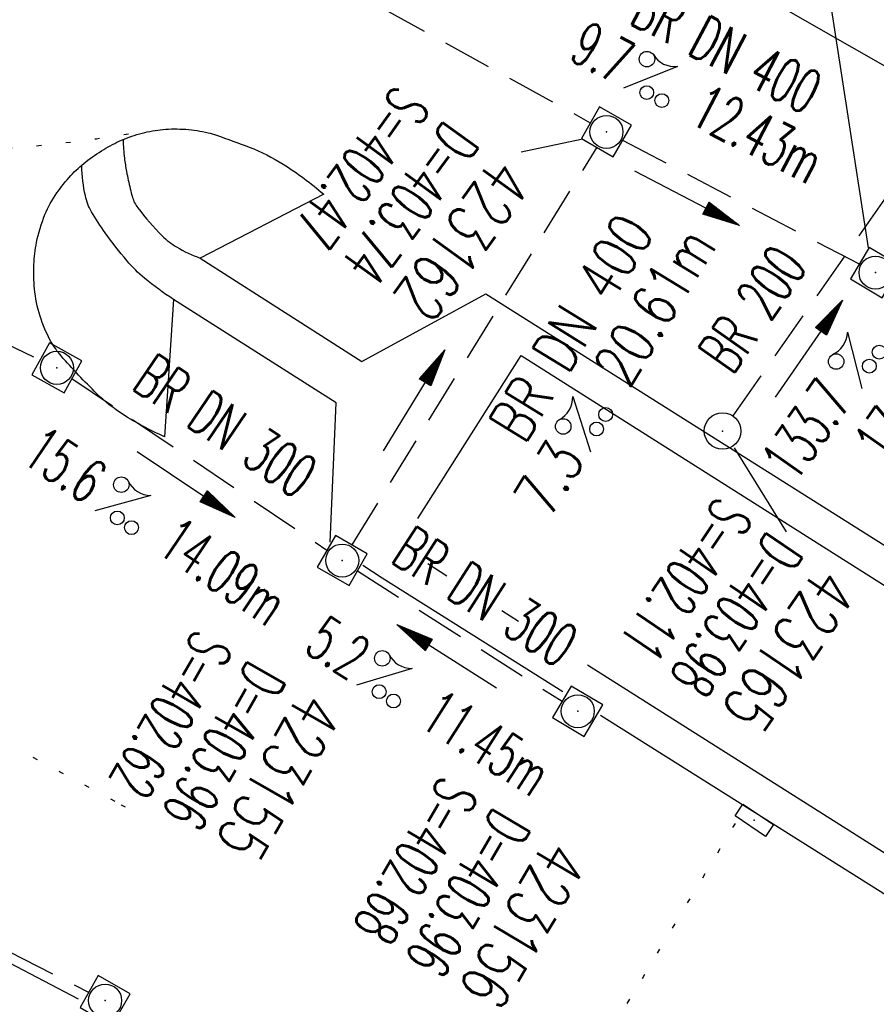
# Model space of a CAD drawing. Extents: x 450316 to 454644, y 428795 to 436505.
# Tile 316 of 324: x 452874 to 452909, y 433949 to 433990. Entities that reach past the tile are written whole.
import ezdxf
from ezdxf.enums import TextEntityAlignment as Align

# ---------------------------------------------------------------- set-up
doc = ezdxf.new("R2010")
doc.units = 0
doc.header["$LTSCALE"] = 2
doc.header["$MEASUREMENT"] = 0
for name, pattern in [('ACHSE', [5.5, 4, -0.5, 0.5, -0.5]), ('AUSGEZOGEN', [0]), ('GESTRICH-X2', [1.5, 1, -0.5]), ('PUNKTX2_STR', [0.6, 0.1, -0.5])]:
    doc.linetypes.add(name, pattern=pattern)
doc.layers.get('0').update_dxf_attribs({"linetype": 'CONTINUOUS'})
for name, color, linetype in [('219-GEBAEUDE', 7, 'AUSGEZOGEN'), ('ACHSETOP', 1, 'ACHSE'), ('FBR', 8, 'CONTINUOUS'), ('KANAL', 7, 'GESTRICH-X2'), ('NUTZUNG', 8, 'PUNKTX2_STR'), ('PFEIL', 7, 'CONTINUOUS'), ('SCHACHTNR', 6, 'CONTINUOUS'), ('SCHMUTZWASSER', 30, 'GESTRICH-X2'), ('SCHSYMBOL', 7, 'CONTINUOUS'), ('TEXTO', 4, 'CONTINUOUS'), ('TEXTU', 4, 'CONTINUOUS')]:
    doc.layers.add(name, color=color, linetype=linetype)
doc.styles.add('ROMANS', font='romans.shx', dxfattribs={"width": 0.8})

# ---------------------------------------------------------------- blocks, each defined once
blk = doc.blocks.new('20')
blk.add_lwpolyline([(-0.754, -0.751), (0.754, -0.751), (0.754, 0.75), (-0.754, 0.75)], close=True)
blk.add_circle((0, 0), 0.676)
blk.add_point((0, 0))
blk = doc.blocks.new('PROM')
blk.add_line((1.566, 1.817), (0.019, 0.015))
for centre, radius in [((0.317, 1.51), 0.317), ((0.943, 0.291), 0.283), ((1.645, 0.287), 0.283)]:
    blk.add_circle(centre, radius)
blk.add_arc((0.992, 2.682), 1.033, 239.1414, 303.3549)
blk = doc.blocks.new('PFEIL2')
at = {"color": 0}
for p, q in [((0.88, 0.002), (-2.401, -0.012)), ((0.881, -0.271), (0.879, 0.276)), ((0.879, 0.276), (2.429, 0.009)), ((0.911, 0.27), (0.879, 0.265)), ((0.965, 0.261), (0.879, 0.246)), ((1.019, 0.252), (0.879, 0.228)), ((1.073, 0.242), (0.879, 0.209)), ((1.127, 0.233), (0.879, 0.191)), ((1.181, 0.224), (0.879, 0.172)), ((1.235, 0.214), (0.879, 0.154)), ((1.289, 0.205), (0.879, 0.135)), ((1.343, 0.196), (0.879, 0.117)), ((1.397, 0.187), (0.879, 0.098)), ((1.451, 0.177), (0.879, 0.08)), ((1.505, 0.168), (0.879, 0.061)), ((1.559, 0.159), (0.88, 0.043)), ((1.613, 0.149), (0.88, 0.024)), ((1.668, 0.14), (0.88, 0.006)), ((1.722, 0.131), (0.88, -0.013)), ((1.776, 0.121), (0.88, -0.031)), ((1.83, 0.112), (0.88, -0.05)), ((1.884, 0.103), (0.88, -0.068)), ((1.938, 0.094), (0.88, -0.087)), ((1.992, 0.084), (0.88, -0.105)), ((2.046, 0.075), (0.88, -0.124)), ((2.1, 0.066), (0.88, -0.142)), ((2.154, 0.056), (0.88, -0.161)), ((2.208, 0.047), (0.88, -0.179)), ((2.262, 0.038), (0.881, -0.198)), ((2.316, 0.029), (0.881, -0.216)), ((2.37, 0.019), (0.881, -0.235)), ((2.424, 0.01), (0.881, -0.253)), ((2.429, 0.009), (0.881, -0.271))]:
    blk.add_line(p, q, dxfattribs=at)
blk = doc.blocks.new('GST')
at = {"color": 0}
blk.add_circle((0, 0), 0.75, dxfattribs=at)
blk.add_point((0, 0), dxfattribs=at)
blk = doc.blocks.new('10')
blk.add_blockref('GST', (0, 0))
blk = doc.blocks.new('30')
at = {"color": 0}
for p, q in [((-0.75, -0.29), (-0.75, 0.293)), ((-0.75, 0.293), (0.753, 0.293)), ((0.753, 0.293), (0.753, -0.29)), ((0.753, -0.29), (-0.75, -0.29))]:
    blk.add_line(p, q, dxfattribs=at)
blk.add_point((0, 0), dxfattribs=at)

msp = doc.modelspace()

# ---------------------------------------------------------------- linework, layer by layer
at = {"layer": '219-GEBAEUDE'}
for p, q in [((452890.225, 433969.296), (452894.45, 433975.97)), ((452894.45, 433975.97), (452920.42, 433959.519)), ((452891.412, 433966.939), (452890.628, 433967.435)), ((452894.342, 433965.083), (452893.667, 433965.511)), ((452915.49, 433951.69), (452897.166, 433963.294))]:
    msp.add_line(p, q, dxfattribs=at)
at = {"layer": 'ACHSETOP', "flags": 128}
msp.add_lwpolyline([(451271.766, 435019.042, -0.000001), (451272.365, 435018.353, -0.000032), (451272.387, 435018.328), (451288.791, 434999.463, -0.000002), (451296.993, 434990.03, 0.000007), (451305.195, 434980.597, 0.000007), (451313.397, 434971.165, -0.000007), (451321.599, 434961.732, -0.000007), (451329.801, 434952.299, 0.000007), (451338.003, 434942.866, 0.000007), (451346.205, 434933.433, -0.000007), (451354.407, 434924.001, -0.000007), (451362.609, 434914.568, 0.000011), (451370.811, 434905.135, 0.000001), (451379.013, 434895.702, 0.000001), (451387.215, 434886.27), (451403.62, 434867.404), (451420.024, 434848.539), (451436.428, 434829.674, -0.000013), (451444.63, 434820.241, 0.000007), (451452.832, 434810.808, 0.000007), (451461.034, 434801.376, -0.000007), (451469.236, 434791.943, -0.000007), (451477.438, 434782.51, 0.000007), (451485.64, 434773.077, 0.000007), (451493.842, 434763.645, -0.000007), (451502.044, 434754.212, -0.000007), (451510.246, 434744.779, 0.000007), (451518.448, 434735.346, 0.000007), (451526.65, 434725.914, -0.000007), (451534.852, 434716.481, -0.000007), (451543.054, 434707.048, 0.000011), (451551.256, 434697.615, 0.000001), (451559.458, 434688.182, 0.000001), (451567.66, 434678.75), (451584.065, 434659.884, -0.000001), (451592.267, 434650.452, -0.000001), (451600.469, 434641.019, -0.000011), (451608.671, 434631.586, 0.000013), (451616.873, 434622.153), (451633.277, 434603.288), (451649.681, 434584.423, -0.000013), (451657.883, 434574.99, 0.000007), (451666.085, 434565.557, 0.000007), (451674.287, 434556.124, -0.000007), (451682.489, 434546.692, -0.000007), (451690.691, 434537.259, 0.000006), (451698.893, 434527.826), (451715.297, 434508.961, -0.000015), (451721.01, 434502.39, 0.000008), (451726.723, 434495.82, 0.000958), (451727.518, 434494.909, 0.000181), (451731.723, 434490.114, 0.003894), (451738.179, 434482.871, 0.00247), (451748.503, 434471.583, 0.003793), (451756.233, 434463.34, 0.003129), (451765.742, 434453.478, 0.00313), (451774.532, 434444.586, 0.003132), (451783.429, 434435.81, 0.003134), (451792.435, 434427.146, 0.003132), (451801.553, 434418.591, 0.003131), (451810.774, 434410.155, 0.00313), (451820.102, 434401.832, 0.003133), (451829.541, 434393.621, 0.003138), (451839.066, 434385.542, 0.003131), (451848.69, 434377.585, 0.003125), (451858.432, 434369.733, 0.003124), (451868.271, 434362.004, 0.00313), (451878.187, 434354.413, 0.003138), (451888.199, 434346.945, 0.003133), (451898.32, 434339.593, 0.003131), (451908.525, 434332.373, 0.003131), (451918.818, 434325.282, 0.003132), (451929.206, 434318.316, 0.003136), (451939.668, 434311.489, 0.00313), (451950.209, 434304.797, 0.003123), (451960.857, 434298.223, 0.003128), (451971.589, 434291.781, 0.003137), (451982.371, 434285.491, 0.003139), (451993.235, 434279.335, 0.003133), (452004.198, 434273.303, 0.003123), (452015.227, 434267.413, 0.003125), (452026.323, 434261.665, 0.003132), (452037.503, 434256.05, 0.003138), (452048.733, 434250.584, 0.003134), (452060.02, 434245.265, 0.003122), (452071.413, 434240.069, 0.003127), (452083.62, 434234.685, 0.003578), (452094.349, 434230.124, 0.002702), (452108.409, 434224.354, 0.004189), (452117.528, 434220.758, 0.00053), (452126.341, 434217.378, 0.001569), (452129.323, 434216.249, 0.000008), (452135.115, 434214.077, -0.000025), (452140.907, 434211.904), (452164.314, 434203.123, 0.000006), (452176.018, 434198.733, -0.000007), (452187.722, 434194.343), (452211.129, 434185.563), (452234.536, 434176.783, -0.000012), (452246.24, 434172.393, 0.000007), (452257.944, 434168.002, 0.000002), (452265.746, 434165.075, 0.000001), (452281.351, 434159.222, 0.000005), (452293.055, 434154.832, -0.000007), (452304.759, 434150.442, -0.000019), (452316.463, 434146.052, 0.000015), (452328.166, 434141.661, 0.000002), (452338.097, 434137.936, 0.000001), (452351.573, 434132.881, 0.000004), (452363.277, 434128.491, -0.000006), (452374.981, 434124.101, -0.00002), (452386.684, 434119.71, 0.00002), (452398.388, 434115.32, 0.000006), (452410.092, 434110.93, -0.000004), (452421.796, 434106.54, -0.000001), (452435.272, 434101.485, -0.000002), (452445.203, 434097.76, -0.000015), (452456.906, 434093.369, 0.000019), (452468.61, 434088.979, 0.000007), (452480.314, 434084.589, -0.000006), (452492.018, 434080.199, -0.000002), (452503.721, 434075.809, 0.000002), (452515.425, 434071.419, 0.000006), (452527.129, 434067.029, -0.000007), (452538.833, 434062.639, -0.000019), (452550.536, 434058.248, 0.000015), (452562.24, 434053.858, 0.000002), (452572.171, 434050.133, 0.000001), (452585.647, 434045.078, 0.000004), (452597.351, 434040.688, -0.000006), (452609.055, 434036.298, -0.00002), (452620.758, 434031.907, 0.00002), (452632.462, 434027.517, 0.000006), (452644.166, 434023.127, -0.000004), (452655.87, 434018.737, -0.000001), (452669.346, 434013.682, -0.000002), (452679.277, 434009.957, -0.000015), (452690.981, 434005.567, 0.000014), (452702.684, 434001.176, 0.000011), (452714.388, 433996.786, -0.000001), (452726.092, 433992.396, -0.000007), (452735.031, 433989.043, -0.000005), (452748.181, 433984.11, -0.000156), (452748.221, 433984.095, -0.000005), (452749.498, 433983.615, -0.004183), (452758.692, 433980.071, -0.002721), (452772.748, 433974.429, -0.005081), (452782.771, 433970.223, -0.003908), (452795.7, 433964.522, -0.003912), (452807.05, 433959.304, -0.003907), (452818.331, 433953.902, -0.003903), (452829.522, 433948.327, -0.003904), (452840.62, 433942.58, -0.003907), (452851.631, 433936.658, -0.003909), (452862.543, 433930.568, -0.003906), (452873.352, 433924.312, -0.003899), (452884.081, 433917.876, -0.003907), (452894.713, 433911.271, -0.003917), (452905.212, 433904.518, -0.003914), (452915.606, 433897.601, -0.003904), (452925.914, 433890.505, -0.003895), (452936.108, 433883.251, -0.003902), (452946.169, 433875.853, -0.003909), (452956.117, 433868.296, -0.003904), (452965.957, 433860.575, -0.003908), (452975.671, 433852.704, -0.00391), (452985.257, 433844.687, -0.003909), (452994.717, 433836.52, -0.003908), (453004.051, 433828.203, -0.003902), (453013.251, 433819.744, -0.003901), (453022.321, 433811.14, -0.003907), (453031.261, 433802.39, -0.003913), (453040.05, 433793.514, -0.003909), (453048.995, 433784.194, -0.00418), (453057.218, 433775.343, -0.003621), (453064.799, 433766.924, -0.003001), (453073.811, 433756.645, -0.003775), (453082.931, 433745.954, -0.004894), (453089.822, 433737.587, -0.004962), (453096.584, 433729.038, -0.003805), (453105.204, 433717.738, -0.003005), (453113.364, 433706.734, -0.003643), (453119.973, 433697.569, -0.004174), (453127.227, 433687.17, -0.004295), (453134.105, 433676.947, -0.003507), (453140.018, 433667.855, -0.002688), (453147.586, 433655.895, -0.003695), (453155.363, 433643.251, -0.00538), (453160.547, 433634.47, -0.005332), (453165.53, 433625.601, -0.003667), (453172.541, 433612.577, -0.002679), (453179.095, 433600.023, -0.003501), (453183.992, 433590.355, -0.004313), (453189.196, 433579.668, -0.003909), (453194.743, 433567.786, -0.003909), (453199.853, 433556.378, -0.003909), (453204.783, 433544.892, -0.003903), (453209.809, 433532.66, -0.004384), (453214.103, 433521.695, -0.003423), (453219.661, 433506.825, -0.005955), (453222.694, 433498.219, -0.000145), (453225.568, 433489.736, -0.000252), (453227.219, 433484.852, -0.000085), (453230.064, 433476.416, -0.000405), (453230.656, 433474.653, -0.003646), (453233.571, 433465.744, 0.00217), (453238.424, 433450.758, 0.000006), (453242.327, 433438.883, -0.000007), (453246.23, 433427.008, -0.000012), (453250.132, 433415.133, 0.000009), (453254.035, 433403.258, 0.003001), (453258.01, 433391.404, -0.003002), (453261.985, 433379.55, -0.003008), (453265.815, 433367.653, 0.003009), (453269.646, 433355.757, 0.00001), (453273.549, 433343.882, -0.000019), (453277.452, 433332.007), (453285.257, 433308.257, 0.000005), (453289.16, 433296.382, -0.000004), (453293.063, 433284.507, -0.000001), (453297.412, 433271.275, -0.000001), (453300.869, 433260.756, -0.00001), (453304.771, 433248.881, 0.000008), (453308.674, 433237.006, 0.000011), (453312.577, 433225.131, -0.000004), (453316.48, 433213.256, -0.000007), (453317.957, 433208.761, -0.000002), (453324.285, 433189.506, -0.00006), (453324.748, 433188.095, 0.000004), (453325.212, 433186.684, 0.001409), (453327.806, 433178.862, 0.000842), (453332.205, 433165.794, 0.002106), (453335.59, 433155.932, 0.001506), (453340.42, 433142.182, 0.001603), (453344.587, 433130.552, 0.001566), (453348.928, 433118.674, 0.00157), (453353.282, 433106.987, 0.001563), (453357.73, 433095.275, 0.001555), (453362.245, 433083.606, 0.001558), (453366.823, 433071.988, 0.001562), (453371.477, 433060.391, 0.001561), (453376.206, 433048.816, 0.001565), (453381.007, 433037.273, 0.001565), (453385.878, 433025.763, 0.001563), (453390.82, 433014.287, 0.001561), (453395.838, 433002.832, 0.001559), (453400.927, 432991.41, 0.00156), (453406.083, 432980.028, 0.001563), (453411.315, 432968.669, 0.001565), (453416.612, 432957.354, 0.001562), (453421.976, 432946.082, 0.001558), (453427.424, 432934.813, 0.001559), (453432.943, 432923.577, 0.001564), (453438.516, 432912.409, 0.001566), (453444.163, 432901.268, 0.001564), (453449.888, 432890.145, 0.001558), (453455.356, 432879.682, 0.001394), (453461.537, 432868.025, 0.001724), (453468.567, 432854.963, 0.002516), (453473.461, 432846.052, 0.001346), (453478.156, 432837.657, 0.000835), (453485.787, 432824.152, 0.000825), (453493.393, 432810.794, 0.001335), (453498.128, 432802.562, 0.002522), (453503.255, 432793.804, 0.001723), (453510.868, 432781.051, 0.001395), (453517.698, 432769.769, 0.001557), (453523.875, 432759.701, 0.001564), (453531.451, 432747.524, 0.002105), (453537.147, 432738.516, 0.001027), (453545.205, 432725.948, 0.001523), (453550.684, 432717.498, 0.000001), (453550.839, 432717.261, 0.000124), (453550.84, 432717.259, 0.000024), (453557.597, 432706.912, -0.000007), (453564.355, 432696.566, -0.000001), (453571.19, 432686.101, 0.000005), (453578.025, 432675.635, 0.000012), (453584.861, 432665.17, -0.000012), (453591.696, 432654.704, -0.000004), (453598.531, 432644.238, 0.000004), (453605.366, 432633.773, 0.000001), (453612.202, 432623.307, -0.000001), (453619.037, 432612.841, -0.000004), (453625.872, 432602.376, 0.000003), (453632.707, 432591.91), (453646.378, 432570.979, -0.000014), (453650.935, 432564.001, -0.000007), (453660.048, 432550.047, -0.002465), (453666.815, 432539.572, 0.002471), (453673.568, 432529.119, 0.002497), (453680.467, 432518.67, -0.002488), (453687.389, 432508.185, -0.000003), (453694.224, 432497.72, 0.000006), (453701.059, 432487.254), (453714.73, 432466.322, -0.000006), (453721.565, 432455.856, 0.000006), (453728.4, 432445.391, 0.000183), (453728.474, 432445.277, -0.000027), (453728.969, 432444.521, -0.003905), (453733.992, 432436.709, -0.002472), (453741.768, 432424.267, -0.005163), (453747.303, 432415.103, -0.003867), (453754.471, 432402.736, -0.003958), (453760.534, 432391.888, -0.003913), (453766.494, 432380.818, -0.003903), (453772.248, 432369.72, -0.003904), (453777.826, 432358.535, -0.003901), (453783.485, 432346.731, -0.004288), (453788.457, 432335.909, -0.003523), (453794.251, 432322.76, -0.004762), (453798.376, 432312.962, -0.001651), (453802.105, 432303.777, -0.002689), (453804.345, 432298.119, -0.001542), (453805.535, 432295.038, -0.000893), (453807.562, 432289.711, -0.005639), (453811.068, 432280.125, -0.003891), (453815.882, 432266.138, -0.00573), (453819.492, 432254.955, -0.005082), (453823.289, 432242.262, -0.004537), (453827.3, 432227.849, -0.006762), (453829.772, 432218.119, -0.001828), (453832.339, 432207.234, -0.002855), (453833.917, 432200.252, -0.000688), (453834.588, 432197.184, -0.000614), (453835.33, 432193.746, -0.005087), (453837.353, 432183.825, -0.003463), (453840.076, 432169.201, -0.004355), (453841.882, 432158.581, -0.003298), (453844.052, 432144.521, -0.003873), (453845.959, 432130.87, -0.004703), (453847.336, 432119.601, -0.004431), (453848.679, 432106.664, -0.004859), (453849.683, 432094.847, -0.001971), (453850.759, 432079.747, -0.003754), (453851.233, 432071.814, -0.000235), (453851.272, 432071.058, -0.000154), (453851.331, 432069.903, -0.005004), (453851.76, 432059.357, -0.003657), (453852.096, 432044.916, -0.006284), (453852.131, 432034.652, -0.00442), (453851.869, 432020.065, -0.004496), (453851.355, 432005.74, -0.005961), (453850.742, 431994.946, -0.004032), (453849.635, 431980.541, -0.005521), (453848.625, 431970.038, -0.000545), (453848.175, 431965.885, -0.00099), (453847.92, 431963.599, -0.002817), (453847.082, 431956.57, -0.001743), (453845.624, 431945.22, -0.004295), (453844.128, 431934.589, -0.003233), (453841.927, 431920.496, -0.003719), (453839.898, 431908.592, -0.003474), (453837.544, 431895.884, -0.003471), (453834.928, 431882.783, -0.003984), (453832.479, 431871.403, -0.002961), (453829.251, 431857.357, -0.00403), (453826.736, 431847.072, -0.001132), (453824.957, 431840.111, -0.001603), (453823.675, 431835.205, -0.002375), (453822.368, 431830.363, -0.001541), (453820.296, 431822.917, -0.005811), (453817.744, 431814.242, -0.003321), (453813.002, 431799.15, -0.004369), (453808.955, 431786.926, -0.004589), (453804.893, 431775.36, -0.004977), (453800.134, 431762.595, -0.00596), (453795.928, 431752.024, -0.002426), (453790.614, 431739.296, -0.004094), (453787.367, 431731.794, -0.000338), (453786.71, 431730.312, -0.000388), (453786.136, 431729.023, -0.004625), (453782.634, 431721.365, -0.002368), (453775.588, 431706.507, -0.004069), (453770.201, 431695.516, -0.003863), (453764.344, 431684.031, -0.004659), (453758.242, 431672.552, -0.005048), (453752.404, 431662.068, -0.002758), (453744.856, 431648.996, -0.004203), (453739.784, 431640.488, -0.000453), (453738.552, 431638.464, -0.00049), (453737.409, 431636.595, -0.004121), (453733.364, 431630.114, -0.00246), (453726.445, 431619.347, -0.006277), (453720.589, 431610.574, -0.004581), (453712.305, 431598.731, -0.005038), (453704.604, 431588.16, -0.005528), (453697.383, 431578.675, -0.004083), (453688.218, 431567.105, -0.005886), (453681.701, 431559.207, -0.001219), (453676.737, 431553.362, -0.002238), (453674.011, 431550.197, -0.001962), (453670.562, 431546.26, -0.001297), (453665.305, 431540.337, -0.004313), (453658.171, 431532.478, -0.003182), (453648.342, 431521.973, -0.004167), (453639.222, 431512.508, -0.00462), (453630.847, 431504.116, -0.002727), (453619.912, 431493.477, -0.004271), (453612.835, 431486.781, -0.000068), (453609.879, 431484.033, -0.000648), (453609.571, 431483.747, -0.000003), (453600.643, 431475.492, -0.000005), (453594.487, 431469.799), (453576.132, 431452.827), (453557.776, 431435.854), (453539.42, 431418.881), (453521.065, 431401.909, 0.000001), (453511.887, 431393.422, 0.000001), (453502.709, 431384.936, 0.000013), (453493.531, 431376.449, -0.000013), (453484.354, 431367.963, 0), (453475.176, 431359.477, 0), (453465.998, 431350.99), (453447.643, 431334.018, 0.000001), (453438.465, 431325.531, 0.000001), (453429.287, 431317.045, 0.000013), (453420.11, 431308.558, -0.000007), (453410.932, 431300.072, -0.000004), (453403.532, 431293.229, -0.000002), (453392.576, 431283.099, -0.00001), (453383.398, 431274.613, 0.000015), (453374.22, 431266.127, 0.000014), (453365.042, 431257.64, -0.000013), (453355.865, 431249.154, 0), (453343.628, 431237.839, -0.000001), (453337.509, 431232.181), (453319.154, 431215.209, 0.000001), (453309.976, 431206.722, 0.000001), (453300.798, 431198.236, 0.000013), (453291.621, 431189.749, -0.000013), (453282.443, 431181.263, -0.000001), (453273.265, 431172.777, -0.000001), (453264.087, 431164.29), (453245.732, 431147.318), (453227.376, 431130.345), (453209.02, 431113.372, 0.000014), (453199.843, 431104.885, -0.000009), (453190.665, 431096.399, -0.000019), (453181.487, 431087.913, 0.000019), (453172.309, 431079.427, 0.000009), (453163.132, 431070.941, -0.000008), (453153.954, 431062.454), (453135.598, 431045.481, 0.000009), (453134.861, 431044.799, 0.000002), (453130.417, 431040.69, 0.002804), (453126.112, 431036.664, 0.001372), (453117.381, 431028.361, 0.005333), (453110.158, 431021.305, 0.003613), (453099.686, 431010.703, 0.004216), (453091.364, 431002.01, 0.003913), (453082.552, 430992.499, 0.00391), (453074.199, 430983.197, 0.003911), (453065.996, 430973.768, 0.003912), (453057.937, 430964.207, 0.003915), (453050.034, 430954.528, 0.00391), (453042.286, 430944.729, 0.003905), (453034.682, 430934.798, 0.003908), (453027.235, 430924.75, 0.003912), (453019.954, 430914.598, 0.003918), (453012.829, 430904.328, 0.003918), (453005.866, 430893.947, 0.003907), (452999.072, 430883.467, 0.0039), (452992.431, 430872.865, 0.003908), (452985.952, 430862.152, 0.00392), (452979.661, 430851.374, 0.00392), (452973.542, 430840.502, 0.003904), (452967.571, 430829.493, 0.003903), (452961.774, 430818.394, 0.003916), (452956.17, 430807.245, 0.00392), (452950.739, 430796.004, 0.00391), (452945.472, 430784.651, 0.003904), (452940.385, 430773.223, 0.00391), (452935.485, 430761.733, 0.003913), (452930.764, 430750.166, 0.003909), (452926.22, 430738.514, 0.003913), (452921.858, 430726.792, 0.003918), (452917.686, 430715.017, 0.003913), (452913.698, 430703.178, 0.003909), (452909.892, 430691.264, 0.003904), (452906.273, 430679.293, 0.003908), (452902.844, 430667.279, 0.003914), (452899.604, 430655.212, 0.003911), (452896.55, 430643.086, 0.003914), (452893.686, 430630.913, 0.003917), (452891.016, 430618.707, 0.003911), (452890.732, 430617.306, 0.000237), (452886.248, 430594.167, 0.007575), (452884.76, 430585.792, 0.003906), (452882.249, 430569.49)], format="xyb", dxfattribs=at)
at = {"layer": 'FBR'}
for points in [[(452871.848, 434031.723, -0.00009), (452882.049, 434009.13, -0.000764), (452883.241, 434006.477, -0.00606), (452883.721, 434005.368, 0.005067), (452884.293, 434004.041, 0.039246), (452884.476, 434003.702, 0.007719), (452885.565, 434002.073, 0.071611), (452886.537, 434001.025, 0.047766), (452888.318, 433999.846), (452910.779, 433986.999, -0.006007)], [(452886.633, 433968.332), (452886.881, 433974.03), (452880.219, 433978.27), (452879.855, 433972.647, -0.038239), (452878.162, 433973.551, -0.052822), (452877.074, 433974.417, -0.018246), (452875.626, 433975.952, -0.053067), (452875.207, 433976.546, -0.051301), (452874.76, 433977.587, -0.051194), (452874.534, 433978.7, -0.035637), (452874.507, 433979.693, -0.038897), (452874.618, 433980.597, -0.046957), (452874.963, 433981.737, -0.055341), (452875.446, 433982.626, -0.03548), (452876.018, 433983.334, -0.038645), (452876.633, 433983.899, -0.030538), (452877.366, 433984.405, -0.033026), (452878.097, 433984.784, -0.03951), (452878.941, 433985.076, -0.040958), (452879.79, 433985.223, -0.040285), (452880.721, 433985.232, -0.040211), (452881.644, 433985.091, -0.026793), (452881.976, 433984.994, -0.006452), (452883.323, 433984.499, -0.049706), (452884.717, 433983.801, -0.037616), (452886.37, 433982.574)], [(452886.37, 433982.574), (452881.32, 433979.957), (452887.935, 433975.722), (452893.007, 433978.489), (452916.056, 433963.948), (452937.554, 433950.301, -0.005221), (452939.324, 433949.19, -0.014593), (452939.941, 433948.768, -0.0022), (452943.35, 433946.263, -0.004526), (452944.99, 433945.024, -0.012505), (452947.819, 433942.731, -0.008759), (452950.272, 433940.563, -0.026621)], [(452955.914, 433934.329, -0.004341), (452956.902, 433933.056, -0.019218), (452958.771, 433930.4, -0.006924), (452963.564, 433922.771, -0.027782), (452964.556, 433920.918, -0.012386), (452966.439, 433916.6, -0.184697), (452966.497, 433915.277, -0.184697), (452965.658, 433914.253, -0.144768), (452964.635, 433914.012, -0.144768), (452963.645, 433914.366, -0.000467), (452961.06, 433916.569, -0.001687), (452960.347, 433917.182, -0.000901), (452953.094, 433923.483, 0.001997), (452949.815, 433926.319, 0.011547), (452948.837, 433927.12, 0.001133), (452938.667, 433935.023, 0.015141), (452936.259, 433936.772, 0.006642), (452930.603, 433940.514), (452897.695, 433961.226)]]:
    msp.add_lwpolyline(points, format="xyb", dxfattribs=at)
at = {"layer": 'FBR', "flags": 128}
for points in [[(452878.156, 433984.799, 0.01581), (452878.215, 433984.049, 0.02143), (452878.3, 433983.5, 0.007331), (452878.45, 433982.798, 0.014889), (452878.539, 433982.456, 0.093217), (452878.764, 433982.014, 0.030218), (452879.76, 433980.871, 0.06599), (452880.347, 433980.413, 0.045622), (452881.32, 433979.957)], [(452880.219, 433978.27, -0.031427), (452879.041, 433979.131, -0.044824), (452878.315, 433979.854, -0.01793), (452877.432, 433980.987, -0.024922), (452876.869, 433981.854, -0.079077), (452876.616, 433982.51, -0.045256), (452876.469, 433983.723)]]:
    msp.add_lwpolyline(points, format="xyb", dxfattribs=at)
at = {"layer": 'FBR'}
for points in [[(452896.152, 433962.197), (452888.757, 433966.852), (452887.975, 433967.368)], [(452852.029, 433961.891), (452858.036, 433959.214), (452876.32, 433949.626)]]:
    msp.add_lwpolyline(points, dxfattribs=at)
at = {"layer": 'KANAL'}
for p, q in [((452880.844, 433994.563), (452897.281, 433985.5)), ((452840.156, 433992.188), (452874.781, 433975.781)), ((452898.594, 433984.781), (452908.281, 433979.719)), ((452887.531, 433968.219), (452897.563, 433984.5)), ((452876.063, 433975.031), (452886.5, 433968)), ((452887.75, 433967.156), (452896.125, 433961.813)), ((452852.094, 433962.438), (452876.75, 433949.906))]:
    msp.add_line(p, q, dxfattribs=at)
at = {"layer": 'NUTZUNG'}
msp.add_line((452896.942, 433946.354), (452903.626, 433957.493), dxfattribs=at)
at = {"layer": 'NUTZUNG', "flags": 128}
msp.add_lwpolyline([(452878.387, 433985.029, -0.027748), (452871.315, 433984.307, -0.029539), (452868.116, 433984.348, -0.038101)], format="xyb", dxfattribs=at)
at = {"layer": 'NUTZUNG'}
msp.add_lwpolyline([(452878.261, 433957.473, 0.000163), (452877.831, 433957.707, 0.011705), (452859.713, 433967.008, 0.010268), (452838.615, 433976.691, 0.003831), (452831.616, 433979.667, 0.012603)], format="xyb", dxfattribs=at)
at = {"layer": 'SCHACHTNR'}
for p, q in [((452908.664, 433980.382), (452907.061, 433990.753)), ((452896.914, 433984.808), (452894.447, 433984.289)), ((452903.174, 433972.184), (452905.294, 433968.752))]:
    msp.add_line(p, q, dxfattribs=at)
at = {"layer": 'SCHMUTZWASSER'}
msp.add_line((452903.125, 433973.5), (452912.344, 433986.656), dxfattribs=at)

# ---------------------------------------------------------------- block references
at = {"layer": 'PFEIL'}
for p, rotation in [((452901.234, 433982.411), 332.3855), ((452906.215, 433976.241), 54.98210000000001), ((452890.057, 433974.124), 58.3555), ((452880.73, 433970.692), 325.9536), ((452891.41, 433963.649), 147.3887)]:
    msp.add_blockref('PFEIL2', p, dxfattribs=dict(at, rotation=rotation))
at = {"layer": 'SCHSYMBOL'}
for name, p, rotation in [('20', (452897.943, 433985.125), 330.1325), ('20', (452908.956, 433979.364), 329.3104000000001), ('20', (452875.451, 433975.466), 331.1284), ('10', (452902.695, 433972.879), 329.4491000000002), ('20', (452887.128, 433967.576), 330.1759), ('20', (452896.77, 433961.407), 329.3996), ('30', (452903.993, 433956.944), 146.1829925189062), ('20', (452877.425, 433949.559), 330.1382)]:
    msp.add_blockref(name, p, dxfattribs=dict(at, rotation=rotation))
at = {"layer": 'TEXTU'}
for p, rotation in [((452898.62, 433986.914), 332.3855), ((452908.398, 433974.597), 54.98210000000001), ((452897.292, 433972.005), 58.3555), ((452876.979, 433969.606), 325.9536), ((452887.687, 433962.469), 327.3887)]:
    msp.add_blockref('PROM', p, dxfattribs=dict(at, rotation=rotation))

# ---------------------------------------------------------------- texts
at = {"layer": 'SCHACHTNR', "style": 'ROMANS'}
for s, height, rotation, width, p in [('S=402.47', 1.8, 234.0807, 0.6, (452889.324, 433987.104)), ('D=403.74', 1.8, 234.0807, 0.6, (452891.34, 433985.665)), ('423162', 2, 234.0807, 0.7, (452893.353, 433984.194)), ('S=402.11', 1.8, 235.7141, 0.6, (452902.5, 433970.266)), ('D=403.98', 1.8, 235.7141, 0.6, (452904.569, 433968.847)), ('423165', 2, 235.7141, 0.7, (452906.637, 433967.429)), ('S=402.62', 1.8, 240.1759, 0.6, (452881.128, 433964.829)), ('D=403.96', 1.8, 240.1759, 0.6, (452883.315, 433963.579)), ('423155', 2, 240.1759, 0.7, (452885.471, 433962.329)), ('S=402.68', 1.8, 239.3996, 0.6, (452891.197, 433958.83)), ('D=403.96', 1.8, 239.3996, 0.6, (452893.353, 433957.548)), ('423156', 2, 239.3996, 0.7, (452895.51, 433956.267))]:
    msp.add_text(s, height=height, rotation=rotation, dxfattribs=dict(at, width=width)).set_placement(p)
at = {"layer": 'TEXTO', "style": 'ROMANS'}
for s, rotation, width, p in [('BR DN 400', 332.3855, 0.6, (452902.447, 433987.7)), ('BR DN 400', 58.3555, 0.75, (452897.269, 433976.643)), ('BR 200', 54.9821, 0.6, (452904.656, 433977.361)), ('BR DN 300', 325.9536, 0.6, (452881.844, 433972.344)), ('BR DN 300', 327.3887, 0.6, (452892.5, 433965.344))]:
    msp.add_text(s, height=1.8, rotation=rotation, dxfattribs=dict(at, width=width)).set_placement(p, align=Align.CENTER)
at = {"layer": 'TEXTU', "style": 'ROMANS'}
for s, rotation, width, p in [('9.7', 332.3855, 0.6, (452896.334, 433988.118)), ('12.43m', 332.3855, 0.6, (452901.271, 433985.524)), ('20.61m', 58.3555, 0.75, (452898.851, 433974.569)), ('17.57m', 54.9821, 0.6, (452909.456, 433971.473)), ('133.7', 54.9821, 0.6, (452905.665, 433970.71)), ('15.6', 325.9536, 0.6, (452873.938, 433971.656)), ('7.3', 58.3555, 0.75, (452895.601, 433969.256)), ('14.09m', 325.9536, 0.6, (452879.469, 433967.938)), ('5.2', 327.3887, 0.6, (452885.5, 433963.875)), ('11.45m', 327.3887, 0.6, (452890.219, 433960.844))]:
    msp.add_text(s, height=1.8, rotation=rotation, dxfattribs=dict(at, width=width)).set_placement(p)

doc.saveas('drawing.dxf')
